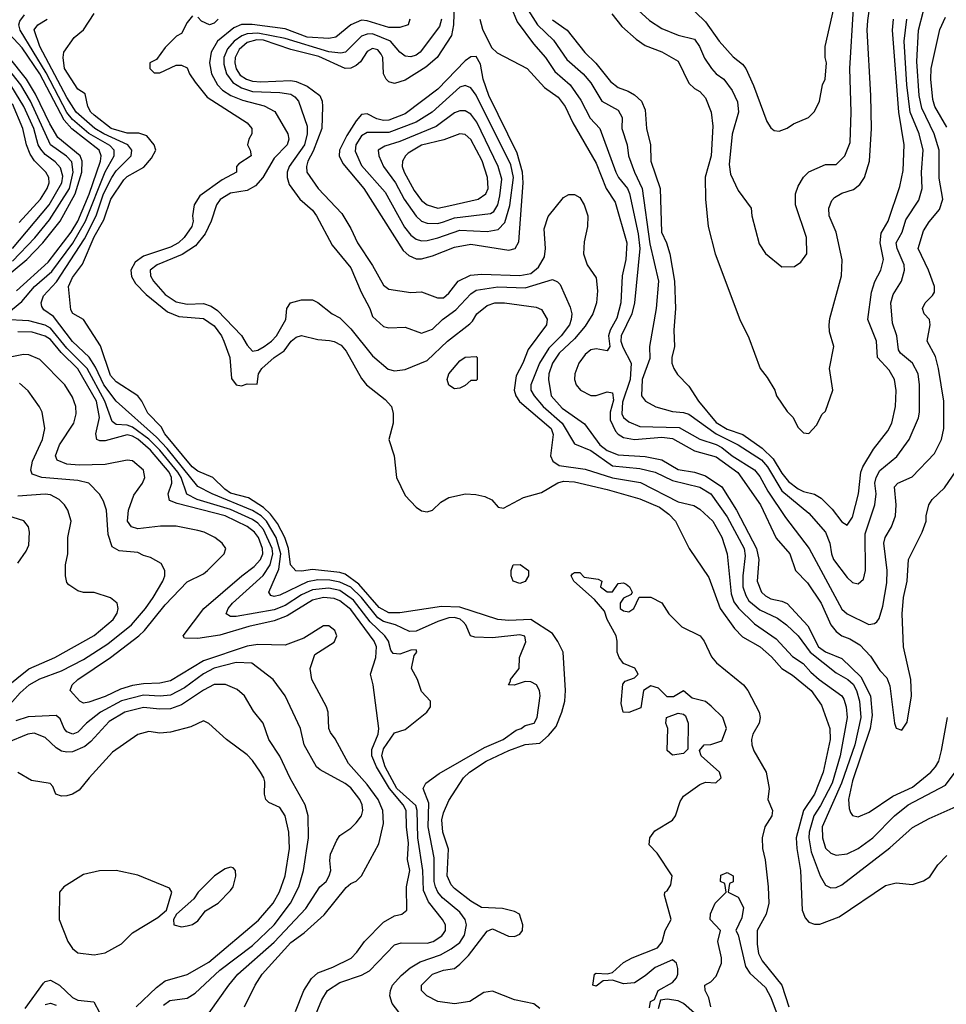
# Model space of a CAD drawing. Header units: inches. Extents: x 1793402 to 1900366, y 320852 to 470679.
# Tile 283 of 604: x 1843897 to 1847293, y 421639 to 425248. Entities that reach past the tile are written whole.
import ezdxf

# ---------------------------------------------------------------- set-up
doc = ezdxf.new("R2010")
doc.units = ezdxf.units.IN
doc.header["$MEASUREMENT"] = 0
doc.layers.add('B8442', color=7, linetype='Continuous')

msp = doc.modelspace()

# ---------------------------------------------------------------- linework, layer by layer
at = {"layer": 'B8442', "color": 4}
for points, elevation in [([(1845490.3, 425349.7), (1845486.9, 425230), (1845479, 425190), (1845427, 425110), (1845385.7, 425074.3), (1845310, 425026.6), (1845270, 425015.1), (1845250, 425020.7), (1845239.5, 425030), (1845229.7, 425050), (1845227.6, 425110), (1845222.3, 425122.3), (1845210, 425137.6), (1845190, 425142.9), (1845170, 425131.8), (1845145.5, 425094.5), (1845130, 425080.5), (1845110, 425071.2), (1845090.3, 425069.7), (1844993.4, 425113.4), (1844890, 425139.4), (1844790, 425173.9), (1844765.7, 425174.3), (1844730, 425165.3), (1844701.2, 425138.8), (1844687.1, 425110), (1844685.2, 425090), (1844690, 425068.2), (1844705.3, 425045.3), (1844728.2, 425030), (1844750, 425022.6), (1844780.2, 425020.2), (1844890, 425025.2), (1844910, 425021.8), (1844950, 425005.2), (1844996.4, 424970), (1845004.9, 424950), (1845006.7, 424930), (1845004, 424850), (1844973, 424767), (1844952.9, 424730), (1844947.4, 424710), (1844949, 424689), (1844990.4, 424630), (1845077.5, 424537.5), (1845110, 424482.8), (1845134.4, 424430), (1845190, 424347.3), (1845230, 424274.8), (1845250, 424260.7), (1845330, 424248.2), (1845370, 424250.4), (1845428.7, 424228.7), (1845450, 424228.5), (1845470, 424245.5), (1845504.5, 424290), (1845548.6, 424311.4), (1845590, 424315.6), (1845730, 424310.2), (1845770, 424317.7), (1845798.9, 424341.1), (1845820.3, 424379.7), (1845824.5, 424410), (1845818.6, 424481.4), (1845833.4, 424526.6), (1845890, 424596.3), (1845910, 424607.7), (1845930, 424607.7), (1845950, 424596.3), (1845965.5, 424570), (1845979.1, 424530), (1845978, 424490), (1845965.5, 424434.5), (1845963, 424390), (1845976.3, 424350), (1846010, 424302), (1846014.3, 424254.3), (1846011.4, 424210), (1845998, 424170), (1845970, 424125.1), (1845930, 424079.1), (1845874.4, 424025.6), (1845850.2, 423990), (1845836.5, 423950), (1845835.2, 423930), (1845844.6, 423870), (1845884.7, 423824.7), (1845966.6, 423766.6), (1846023.2, 423690), (1846050, 423669.2), (1846090, 423653.4), (1846190, 423646.7), (1846250, 423634.7), (1846310, 423599.6), (1846370.2, 423590.2), (1846410, 423576.1), (1846470, 423536.5), (1846524.4, 423450), (1846597.2, 423310), (1846605.5, 423270), (1846600.3, 423190), (1846616.4, 423150), (1846630, 423136.4), (1846650, 423125.7), (1846690, 423117.4), (1846710, 423108.5), (1846786.1, 423026.1), (1846824.4, 422950), (1846850, 422931.2), (1846910, 422907), (1846979.8, 422839.8), (1847015.9, 422770), (1847021.3, 422698.7), (1847013.7, 422650), (1846950, 422459), (1846934.9, 422390), (1846936.8, 422356.8), (1846942, 422342), (1846950, 422331.3), (1846970, 422326.8), (1847010, 422344), (1847097.7, 422402.3), (1847170, 422435.8), (1847237, 422490), (1847254, 422510), (1847265.6, 422530), (1847276.3, 422570), (1847297.6, 422690)], 296), ([(1845744, 425310), (1845794.9, 425230), (1845853.2, 425173.2), (1845902, 425102), (1845961.6, 425050), (1845990, 425017.1), (1846030.3, 424950.3), (1846090, 424916.3), (1846104.9, 424890), (1846104.4, 424850), (1846123, 424790), (1846128.4, 424750), (1846150.4, 424690), (1846179, 424630), (1846206.9, 424426.9), (1846238, 424290), (1846230.3, 424189.7), (1846205.5, 424050), (1846206.6, 424006.6), (1846178.5, 423930), (1846176.3, 423870), (1846190.8, 423850), (1846228.8, 423828.8), (1846290, 423812.2), (1846330, 423808.8), (1846350, 423802), (1846450.3, 423730), (1846530, 423690.2), (1846615.3, 423635.3), (1846638.4, 423610), (1846690, 423521.1), (1846790, 423439.1), (1846850.2, 423370.2), (1846866.7, 423330), (1846872, 423290), (1846879.5, 423270), (1846930, 423204), (1846950, 423186), (1846970, 423181), (1846990, 423198), (1846997.6, 423230), (1846996, 423364), (1847031.5, 423470), (1847035.8, 423510), (1847031, 423550), (1847036, 423570), (1847050, 423595.8), (1847112.5, 423647.5), (1847157, 423710), (1847191.5, 423788.5), (1847194.5, 423810), (1847195.6, 423910), (1847189.6, 423950), (1847169.7, 423989.7), (1847125.9, 424025.9), (1847118.3, 424038.3), (1847112, 424090), (1847096.6, 424136.6), (1847089.6, 424210), (1847099.1, 424240.9), (1847129.4, 424290), (1847139.5, 424330), (1847138.4, 424350), (1847112.8, 424410), (1847109.7, 424430), (1847131.5, 424470), (1847144.9, 424515.1), (1847192.5, 424587.5), (1847204.7, 424630), (1847203, 424690), (1847208.2, 424770), (1847193.7, 424830), (1847160.9, 424910), (1847148.8, 425010), (1847138.8, 425170), (1847148.6, 425250)], 312), ([(1846338, 425310), (1846410, 425241), (1846460.7, 425170), (1846511.9, 425111.9), (1846545.8, 425085.8), (1846558, 425070), (1846586.9, 425006.9), (1846635.3, 424875.3), (1846650, 424852), (1846662, 424842), (1846680.4, 424839.6), (1846710, 424851.3), (1846733.6, 424866.4), (1846788, 424890), (1846810, 424912), (1846829, 424950), (1846839, 425010), (1846849, 425030), (1846854, 425090), (1846849, 425110), (1846849.3, 425150.7), (1846880.9, 425290)], 332), ([(1845697.3, 425297.3), (1845720.8, 425240.8), (1845779.6, 425159.6), (1845823.8, 425110), (1845858.7, 425058.7), (1845914, 425010), (1845953.4, 424953.4), (1845987.8, 424887.8), (1846023, 424850), (1846082, 424690), (1846092.2, 424670), (1846124.4, 424630), (1846131.4, 424611.4), (1846163.8, 424463.8), (1846170.2, 424409.8), (1846150.4, 424210), (1846140.3, 424170), (1846101.3, 424090), (1846100.2, 424070), (1846107.9, 424047.9), (1846138.4, 423990), (1846134.7, 423930), (1846106.9, 423846.9), (1846103.8, 423803.8), (1846110.4, 423790.4), (1846130, 423774), (1846170, 423757.1), (1846314, 423754), (1846390, 423710.3), (1846450, 423691.2), (1846470, 423680.2), (1846508.7, 423650), (1846590, 423598.4), (1846610, 423573.4), (1846639.7, 423519.7), (1846703.7, 423423.7), (1846790.5, 423310), (1846910, 423087.3), (1846930, 423070.5), (1847009, 423031), (1847030, 423034.8), (1847038.4, 423041.6), (1847047, 423053), (1847061, 423099), (1847075.2, 423184.8), (1847076.3, 423230), (1847064.5, 423330), (1847069.4, 423350), (1847092.7, 423390), (1847107, 423430), (1847109.6, 423470), (1847103.6, 423536.4), (1847115.3, 423550), (1847167.6, 423572.4), (1847250, 423658.8), (1847276.2, 423710), (1847284.5, 423750), (1847284.7, 423850), (1847264.7, 423970), (1847254.2, 424014.2), (1847222.7, 424070), (1847234.5, 424130), (1847232, 424150), (1847212.7, 424170), (1847206, 424190), (1847216, 424210), (1847242.7, 424237.3), (1847249.5, 424250), (1847249.6, 424270), (1847228.2, 424330), (1847189.6, 424410), (1847210, 424474.8), (1847230, 424507.3), (1847267.9, 424552.1), (1847280.7, 424590), (1847267.1, 424667.1), (1847266.6, 424770), (1847248.3, 424830), (1847204, 424924), (1847194, 424970), (1847185.2, 425094.8), (1847191.3, 425210), (1847210, 425281)], 308), ([(1846067.7, 425270), (1846103.6, 425223.6), (1846156.7, 425176.7), (1846190, 425153.4), (1846250.3, 425130.3), (1846310, 425096.3), (1846350, 425016), (1846370, 424996), (1846390, 424984.7), (1846410, 424962), (1846430.8, 424910), (1846438, 424858), (1846431.8, 424750), (1846409, 424671), (1846410.4, 424590), (1846420.4, 424490), (1846445.5, 424390), (1846536, 424150), (1846570, 424082), (1846611, 423970), (1846636.8, 423936.8), (1846664.7, 423890), (1846671.3, 423870), (1846710, 423812), (1846730.9, 423790.9), (1846750, 423754), (1846770, 423734), (1846790, 423732), (1846818, 423762), (1846838, 423802), (1846850, 423814), (1846877.2, 423890), (1846865.2, 423970), (1846880.9, 424050), (1846864.7, 424104.7), (1846864.2, 424130), (1846866.7, 424153.3), (1846909.4, 424310), (1846911.9, 424368.1), (1846889.5, 424470), (1846863.7, 424530), (1846862.5, 424557.5), (1846874.2, 424585.8), (1846883.9, 424596.1), (1846910, 424613), (1846953.4, 424626.6), (1846976.1, 424643.9), (1846993.6, 424670), (1847011.5, 424730), (1847018.9, 424850), (1847016.9, 424970), (1847003.1, 425210), (1847005.6, 425245.6), (1847014.6, 425305.4)], 324), ([(1846163.9, 425283.9), (1846204.9, 425244.9), (1846250, 425216.4), (1846310, 425192.2), (1846370, 425177.1), (1846388.2, 425150), (1846407, 425107), (1846433, 425070), (1846450, 425050.6), (1846477.3, 425030), (1846508.6, 424988.6), (1846527.3, 424947.3), (1846531.7, 424910), (1846508.5, 424828.5), (1846497.3, 424717.3), (1846502.5, 424682.5), (1846530, 424622), (1846578, 424558), (1846581, 424530), (1846607.1, 424427.1), (1846630, 424392), (1846690, 424342), (1846736.4, 424343.6), (1846760.4, 424359.6), (1846782, 424390), (1846781.2, 424450), (1846740.9, 424570), (1846740.9, 424610), (1846750, 424638), (1846770, 424671.3), (1846790, 424691), (1846850, 424718), (1846890, 424718), (1846921.2, 424750), (1846941.2, 424798.8), (1846945.1, 424910), (1846939.7, 425070), (1846952.8, 425290)], 328), ([(1843849.3, 424170), (1843904.1, 424215.9), (1843951.1, 424270), (1844014, 424326), (1844090.9, 424429.1), (1844138.1, 424510), (1844209.4, 424690.6), (1844243.5, 424750), (1844243.5, 424770), (1844226.8, 424786.8), (1844150, 424831.6), (1844090, 424883.1), (1844070, 424908.7), (1843994.2, 425054.2), (1843898.9, 425210), (1843894, 425230), (1843897, 425243), (1843914, 425266)], 292), ([(1845286, 421610), (1845262.4, 421642.4), (1845254, 421670), (1845256.2, 421690), (1845263.7, 421710), (1845294.6, 421745.4), (1845327.5, 421772.5), (1845364.8, 421795.2), (1845439.3, 421820.7), (1845478, 421842), (1845510, 421866.4), (1845527.3, 421892.7), (1845534.7, 421930), (1845529.6, 421950), (1845510, 421977.6), (1845446.3, 422030), (1845429.8, 422049.8), (1845420.4, 422070), (1845416.4, 422090), (1845416.4, 422176.4), (1845393.5, 422290), (1845396.4, 422376.4), (1845376, 422430), (1845385.2, 422450), (1845434.2, 422485.8), (1845600, 422580), (1845669.3, 422610), (1845716.2, 422643.8), (1845735.3, 422650), (1845750, 422661), (1845782, 422670), (1845793.2, 422690), (1845805.1, 422770), (1845802, 422790), (1845791.6, 422810), (1845770, 422821.6), (1845750, 422822.9), (1845709.3, 422809.3), (1845688, 422810), (1845696.4, 422823.6), (1845695.3, 422830), (1845728, 422870), (1845728.7, 422910), (1845751.8, 422968.2), (1845748.9, 422988.9), (1845730, 422993.6), (1845630, 422982.9), (1845564.8, 422984.8), (1845549.5, 422989.5), (1845531.8, 423030), (1845521.7, 423041.7), (1845510.7, 423050.7), (1845490, 423056.8), (1845470, 423055.3), (1845430, 423042.7), (1845350, 423006.9), (1845325.3, 423005.3), (1845274, 423030), (1845230, 423042), (1845210, 423055.3), (1845150, 423130.8), (1845110, 423168.9), (1845070, 423186.9), (1845033.4, 423193.4), (1844990, 423194.8), (1844951.6, 423188.4), (1844850, 423138.9), (1844830, 423134.5), (1844817.2, 423137.2), (1844809.5, 423150), (1844846.1, 423233.9), (1844854, 423290), (1844837.3, 423350), (1844801.1, 423410), (1844781.5, 423430), (1844750, 423449), (1844602.7, 423510), (1844550, 423536.9), (1844436.7, 423676.7), (1844398, 423718), (1844250, 423849.6), (1844204.6, 423910), (1844174.4, 423974.4), (1844151.5, 424011.5), (1844090, 424068.4), (1844020.3, 424160.3), (1843984.9, 424184.9), (1843977.2, 424197.2), (1843975.1, 424210), (1843984, 424236), (1844032, 424288), (1844134.5, 424445.5), (1844176.8, 424530), (1844203.9, 424610), (1844234, 424670), (1844250, 424694.6), (1844304.7, 424750), (1844308.2, 424770), (1844293.6, 424790), (1844205.1, 424830), (1844172.3, 424850), (1844103.8, 424910), (1844070, 424963.5), (1843970, 425149.6), (1843950, 425210.8), (1843963.7, 425230), (1843997.2, 425250)], 288), ([(1845803.5, 421623.5), (1845780.9, 421640.9), (1845710, 421655.1), (1845630, 421687.6), (1845598, 421682), (1845546.8, 421650), (1845490, 421641.5), (1845429, 421650), (1845388.7, 421670), (1845369, 421690), (1845369.2, 421710), (1845409.3, 421750), (1845450, 421764.9), (1845490, 421770.4), (1845510, 421786), (1845542, 421818), (1845610, 421906.8), (1845630, 421916), (1845688.5, 421888.5), (1845710, 421888), (1845730, 421896), (1845739.3, 421910), (1845740.9, 421930), (1845728.7, 421970), (1845710, 421979.3), (1845666, 421990), (1845590, 421994.5), (1845550, 422017.6), (1845490, 422063.6), (1845477.8, 422077.8), (1845464, 422110), (1845468.5, 422208.5), (1845448.3, 422270), (1845444.6, 422315.4), (1845450, 422341), (1845470, 422386.8), (1845523.7, 422470), (1845546, 422490), (1845606.6, 422530), (1845690, 422570.2), (1845750, 422592), (1845803.1, 422596.9), (1845835.6, 422624.4), (1845862.6, 422657.4), (1845884.5, 422710), (1845894.5, 422750), (1845897, 422790), (1845889, 422930), (1845869.3, 422969.3), (1845850, 422998), (1845770, 423049.7), (1845690, 423045.7), (1845649.7, 423049.7), (1845510, 423095.3), (1845442.9, 423097.1), (1845290, 423074), (1845250, 423074.6), (1845214.3, 423094.3), (1845139.9, 423179.9), (1845090, 423215.5), (1845070, 423222.5), (1844970, 423233.3), (1844930, 423227.1), (1844908.3, 423228.3), (1844889.8, 423249.8), (1844882, 423310), (1844869, 423350), (1844841.9, 423401.9), (1844816.5, 423436.5), (1844790, 423460.8), (1844735.4, 423495.4), (1844670, 423512.9), (1844648.1, 423528.1), (1844604.7, 423570), (1844550, 423593.1), (1844528.7, 423610), (1844428.7, 423730), (1844415.8, 423755.8), (1844366.3, 423806.3), (1844344.7, 423850), (1844330, 423869.6), (1844250, 423921.6), (1844230, 423944.5), (1844193, 424053), (1844130, 424149.6), (1844091.6, 424171.6), (1844084.4, 424184.4), (1844075.1, 424270), (1844090, 424303), (1844127.1, 424352.9), (1844170, 424452.4), (1844205.4, 424514.6), (1844231.2, 424590), (1844278.2, 424661.8), (1844290, 424673.1), (1844352.2, 424707.8), (1844379.4, 424740.6), (1844395.1, 424770), (1844389.3, 424790), (1844362.9, 424822.9), (1844333.1, 424833.1), (1844290, 424832.4), (1844232.3, 424850), (1844170, 424898.7), (1844157.6, 424910), (1844146.3, 424930), (1844136.2, 424976.2), (1844110, 424993.2), (1844060.7, 425070), (1844056, 425110), (1844059, 425130), (1844096.4, 425183.6), (1844130, 425211.3), (1844170, 425271)], 284), ([(1844530, 425262), (1844510, 425238), (1844490, 425198), (1844471.6, 425188.4), (1844430, 425146), (1844398, 425102), (1844374, 425090), (1844374, 425070), (1844390, 425054), (1844410, 425054), (1844470, 425082), (1844490, 425082), (1844510, 425072), (1844518.8, 425050), (1844539.5, 425019.5), (1844583.9, 424963.9), (1844730.7, 424870), (1844747.3, 424850), (1844747.3, 424830), (1844736, 424810), (1844731.3, 424790), (1844742, 424770), (1844744.7, 424750), (1844699.6, 424720.4), (1844692, 424710), (1844691.3, 424690), (1844638.7, 424661.3), (1844557.3, 424602.7), (1844536.3, 424570), (1844530.6, 424530), (1844532.7, 424510), (1844527.3, 424490), (1844499.3, 424450), (1844479.3, 424430), (1844450, 424415.1), (1844350, 424381.1), (1844319.9, 424360.1), (1844304.4, 424330), (1844307, 424307), (1844320.9, 424280.9), (1844360.7, 424240.7), (1844438, 424178), (1844480.5, 424160.5), (1844570, 424153.4), (1844610, 424126.4), (1844636.5, 424090), (1844644.9, 424070), (1844666.4, 424010), (1844672.7, 423932.7), (1844690.6, 423910.6), (1844710, 423906.8), (1844730, 423914), (1844767.3, 423912.7), (1844772.3, 423950), (1844783.7, 423970), (1844830, 424010.4), (1844865.7, 424034.3), (1844891.6, 424070), (1844910, 424085.3), (1844930, 424090.3), (1844990, 424076), (1845032.7, 424072.7), (1845050, 424068.8), (1845075.1, 424055.1), (1845093.3, 424033.3), (1845150, 423932.7), (1845168.5, 423910), (1845236.5, 423856.5), (1845259.3, 423830), (1845265.5, 423805.5), (1845265.7, 423770), (1845250.4, 423710), (1845268.8, 423650), (1845278.3, 423570), (1845310, 423503.8), (1845350, 423461.6), (1845370, 423448.4), (1845390, 423444.9), (1845410, 423450.5), (1845440.7, 423479.3), (1845470, 423497.1), (1845530.5, 423510.5), (1845568.5, 423508.5), (1845601.1, 423501.1), (1845627.9, 423487.9), (1845650, 423461), (1845670, 423457.3), (1845743.6, 423496.4), (1845810, 423515.5), (1845869.8, 423550.2), (1845890, 423556.9), (1845930, 423554), (1846050, 423526.9), (1846170, 423491.8), (1846241.7, 423461.7), (1846276.3, 423436.3), (1846300.3, 423410), (1846350.7, 423310), (1846423.4, 423203.4), (1846464.9, 423090), (1846516.3, 423016.3), (1846546.6, 422986.6), (1846610.6, 422950), (1846652.4, 422912.4), (1846690.2, 422870.2), (1846730, 422846.3), (1846798.3, 422790), (1846835.5, 422735.5), (1846866.7, 422650), (1846867.7, 422610), (1846842.3, 422490), (1846810.3, 422410), (1846770, 422349.5), (1846742.7, 422250), (1846744.9, 422210), (1846758.9, 422130), (1846764.4, 421984.4), (1846775.8, 421955.8), (1846790, 421940.7), (1846810, 421933), (1846830, 421933), (1846900.1, 421959.9), (1847070, 422074.8), (1847110, 422084.7), (1847170, 422078), (1847210, 422091.3), (1847232.9, 422107.1), (1847262, 422150), (1847295.5, 422184.5)], 284), ([(1845327.3, 425250), (1845321, 425230), (1845290, 425219.6), (1845250, 425219.8), (1845170, 425244.8), (1845150, 425246.9), (1845110.6, 425230), (1845055.6, 425184.4), (1845030, 425179.1), (1844950, 425184.6), (1844870, 425214.4), (1844749, 425231), (1844710, 425231.2), (1844681.7, 425218.3), (1844621.3, 425170), (1844598, 425130), (1844592, 425090), (1844600.3, 425050), (1844622, 425010), (1844640.4, 424990), (1844671.1, 424971.1), (1844713.3, 424953.3), (1844792.4, 424932.4), (1844831.8, 424911.8), (1844879.1, 424830), (1844883, 424810), (1844877.1, 424790), (1844830, 424740.9), (1844788, 424670), (1844760.8, 424639.2), (1844730, 424622.4), (1844670, 424612.4), (1844631.2, 424588.8), (1844618, 424570), (1844598.9, 424510), (1844576, 424464), (1844540.7, 424419.3), (1844492.6, 424387.4), (1844400.7, 424350), (1844374.9, 424330), (1844375.8, 424310), (1844387, 424290), (1844430, 424241.7), (1844470, 424214.3), (1844510, 424205.5), (1844570, 424207.7), (1844598, 424198), (1844622.2, 424182.2), (1844710.3, 424090.3), (1844730, 424054.8), (1844750, 424033.4), (1844770, 424037.1), (1844792.3, 424050), (1844819.5, 424070), (1844837.6, 424090), (1844872.7, 424150), (1844875.3, 424190), (1844888.9, 424211.1), (1844930, 424222), (1844970, 424222), (1844990, 424211.3), (1845042, 424170), (1845070, 424156), (1845110, 424114.8), (1845190, 424016), (1845247.5, 423967.5), (1845270, 423961), (1845310, 423966.8), (1845390, 423999.3), (1845464.5, 424070), (1845546.7, 424133.3), (1845557.1, 424142.9), (1845572.3, 424170), (1845610, 424200.4), (1845638, 424210), (1845674, 424210), (1845790, 424194.8), (1845810, 424186), (1845830.3, 424150.3), (1845827.3, 424130), (1845760.6, 424039.4), (1845741.3, 423990), (1845716.5, 423943.5), (1845708.9, 423890), (1845714.9, 423870), (1845729.3, 423849.3), (1845845.3, 423750), (1845851.6, 423728.4), (1845842.4, 423650), (1845850.7, 423630), (1845874.4, 423614.4), (1845970, 423601.3), (1846070, 423569), (1846172.3, 423552.3), (1846310, 423481.6), (1846368.1, 423468.1), (1846390, 423454), (1846437.1, 423410), (1846470, 423351), (1846490.4, 423290), (1846504.1, 423144.1), (1846514.8, 423114.8), (1846531, 423091), (1846590, 423034.4), (1846670, 422979.5), (1846730, 422914.4), (1846768.9, 422888.9), (1846796.4, 422856.4), (1846827.3, 422830), (1846910, 422770.4), (1846917.2, 422757.2), (1846926.7, 422730), (1846930.3, 422690), (1846904.7, 422550), (1846874.7, 422450), (1846832.6, 422367.4), (1846807.7, 422330), (1846790.2, 422270), (1846789.2, 422249.2), (1846797.6, 422197.6), (1846830.4, 422110.4), (1846850, 422076), (1846870, 422066), (1846890, 422067.3), (1846910, 422077.3), (1847086.9, 422213.1), (1847170, 422287.3), (1847230, 422320.7), (1847330, 422364)], 288), ([(1844624, 425250), (1844610, 425236), (1844592, 425230), (1844562.7, 425242.7), (1844550, 425258)], 284), ([(1845442.3, 425250), (1845436, 425224), (1845364.9, 425130), (1845350, 425118.4), (1845330, 425112), (1845310, 425114.5), (1845290, 425129.3), (1845256.2, 425170), (1845190, 425196.8), (1845170, 425196), (1845150, 425188.2), (1845090.5, 425130), (1845073.8, 425126.2), (1845030, 425130.9), (1844870, 425179.8), (1844770, 425199.2), (1844730, 425196.2), (1844710.7, 425189.3), (1844682.3, 425170), (1844658.1, 425141.9), (1844645.5, 425110), (1844645.3, 425085.3), (1844654.7, 425050), (1844677.7, 425017.7), (1844710, 424999.2), (1844750, 424985.4), (1844850, 424981.5), (1844890, 424975.3), (1844905.7, 424965.7), (1844919.1, 424950), (1844950, 424858), (1844950.3, 424830), (1844940.2, 424790), (1844884.9, 424710), (1844877.1, 424690), (1844877.1, 424670), (1844884.4, 424644.4), (1844924, 424590), (1844970, 424550.6), (1844984.9, 424530), (1845042.3, 424422.3), (1845110, 424338.8), (1845148.2, 424250), (1845180.5, 424190), (1845190, 424161), (1845230, 424124), (1845250, 424118.8), (1845310, 424121), (1845370, 424098.8), (1845410, 424114), (1845446, 424150), (1845495.2, 424184.8), (1845550, 424243.8), (1845570, 424256.5), (1845648.8, 424268.8), (1845750, 424265.2), (1845850, 424295.5), (1845868.1, 424288.1), (1845877.5, 424277.5), (1845914.2, 424194.2), (1845920.4, 424170), (1845918.4, 424150), (1845912.2, 424130), (1845881.1, 424090), (1845836.1, 424043.9), (1845802.3, 423990), (1845770.4, 423910), (1845770.4, 423890), (1845782, 423870), (1845816, 423830), (1845884.6, 423770), (1845930, 423693.4), (1845990, 423668.9), (1846070, 423613.6), (1846170, 423603.2), (1846226, 423590), (1846290, 423559.6), (1846390, 423534.6), (1846430.2, 423510.2), (1846490, 423426.4), (1846552.6, 423310), (1846556.3, 423283.7), (1846547.7, 423210), (1846547.9, 423170), (1846558, 423138), (1846570, 423118.4), (1846610, 423085.7), (1846674.9, 423054.9), (1846707.7, 423030), (1846750, 422990.4), (1846794.3, 422930), (1846890, 422853.7), (1846932.2, 422830), (1846952.3, 422812.3), (1846964.4, 422790), (1846975.2, 422750), (1846979.6, 422690), (1846958.2, 422590), (1846908.6, 422450), (1846838.7, 422290), (1846839.5, 422250), (1846850, 422211), (1846870, 422193), (1846890, 422185.5), (1846930, 422190.4), (1846970, 422210.4), (1847023.7, 422250), (1847102.9, 422330), (1847154, 422370), (1847290, 422442), (1847325.6, 422490)], 292), ([(1845583.7, 425250), (1845593.5, 425213.5), (1845626, 425146), (1845647.1, 425127.1), (1845757.3, 425070), (1845820.5, 425000.5), (1845870, 424964.9), (1845896.4, 424930), (1845924.4, 424870), (1846010, 424722), (1846046, 424630), (1846079.7, 424579.7), (1846122.4, 424430), (1846119.1, 424370), (1846105.6, 424310), (1846100.7, 424210), (1846086, 424154), (1846061.7, 424110), (1846055.6, 424090), (1846060.4, 424050), (1846050, 424035.1), (1846010, 424042), (1845990, 424037.7), (1845970, 424021.3), (1845946.5, 423990), (1845931.6, 423950), (1845930.3, 423930), (1845936.5, 423910), (1845952.7, 423890), (1845990, 423870.3), (1846010, 423871.5), (1846050, 423884.2), (1846070, 423880.7), (1846073.4, 423853.4), (1846061.4, 423810), (1846061.1, 423781.1), (1846080.6, 423740.6), (1846090, 423729.1), (1846110, 423717.2), (1846150, 423710.2), (1846250, 423718), (1846290, 423713.6), (1846370, 423668), (1846450, 423645.5), (1846528.9, 423588.9), (1846611.8, 423470), (1846670, 423348), (1846719.3, 423290), (1846740.5, 423230), (1846784.8, 423184.8), (1846834, 423110), (1846870.3, 423030), (1846890, 423005.7), (1846910, 422990.3), (1846939.3, 422979.3), (1846976.9, 422956.9), (1847015.6, 422915.6), (1847050, 422862.8), (1847075.5, 422835.5), (1847086.9, 422806.9), (1847103, 422670), (1847110, 422651.3), (1847130, 422644.7), (1847150, 422674), (1847165.2, 422770), (1847162.7, 422830), (1847136.2, 422950), (1847131.5, 423070), (1847136.9, 423130), (1847149.5, 423190), (1847155.1, 423270), (1847205.2, 423370), (1847219, 423410), (1847219, 423430), (1847229.2, 423470), (1847241.2, 423490), (1847287, 423533), (1847330, 423594.8)], 304), ([(1845850, 425248.5), (1845903.8, 425210), (1845967.8, 425127.8), (1846009.1, 425089.1), (1846062.2, 425022.2), (1846090, 424999.3), (1846126.9, 424986.9), (1846150, 424973.4), (1846175.5, 424950), (1846190, 424918), (1846194.4, 424850), (1846208.4, 424790), (1846210.4, 424730), (1846244.4, 424630), (1846248.9, 424470), (1846268.2, 424430), (1846280.4, 424390), (1846296.5, 424290), (1846300.3, 424190), (1846294.9, 424110), (1846297.3, 424050), (1846287.7, 424010), (1846287.7, 423990), (1846294.8, 423970), (1846308.1, 423948.1), (1846350, 423904.7), (1846384.9, 423850), (1846450, 423771.5), (1846490, 423747.2), (1846547.8, 423727.8), (1846617.8, 423677.8), (1846659, 423639), (1846690, 423585.7), (1846715.2, 423555.2), (1846750, 423529.1), (1846770, 423519), (1846810, 423508.7), (1846834.5, 423494.5), (1846874.4, 423454.4), (1846910, 423407.3), (1846930, 423396), (1846950, 423424.7), (1846971.2, 423510), (1846980.5, 423590), (1846987.3, 423610), (1847026.1, 423673.9), (1847078.6, 423741.4), (1847093.6, 423770), (1847107.6, 423830), (1847109.6, 423889.6), (1847102.9, 423930), (1847084.2, 423964.2), (1847041.6, 424010), (1847037.4, 424070), (1847005.1, 424150), (1847019.7, 424250), (1847031.1, 424288.9), (1847053.3, 424330), (1847063, 424370), (1847051.2, 424430), (1847054.5, 424465.5), (1847080.5, 424510), (1847123.5, 424636.5), (1847135.3, 424695.3), (1847138.7, 424790), (1847119.8, 424910), (1847095.6, 425210), (1847099.2, 425250)], 316), ([(1847295.1, 424855.1), (1847251.6, 424930), (1847244.4, 424955.6), (1847236.9, 425030), (1847237.6, 425070), (1847270, 425212), (1847290, 425258)], 304), ([(1843885.1, 424254.9), (1844000.9, 424359.1), (1844085.5, 424470), (1844110, 424510.3), (1844151.3, 424608.7), (1844192.7, 424730), (1844195.1, 424750), (1844187.4, 424770), (1844088, 424848), (1844059.7, 424879.7), (1843970.3, 425050.3), (1843905.5, 425145.5), (1843827.3, 425230)], 296), ([(1843830, 424292.2), (1843923.1, 424370), (1843980.9, 424430), (1844044.8, 424510), (1844099.5, 424610), (1844124.1, 424690), (1844125.5, 424730), (1844118.2, 424750), (1844036.1, 424816.1), (1844006.8, 424866.8), (1843955, 424975), (1843921.5, 425030), (1843854.4, 425114.4)], 304), ([(1843870, 424363.2), (1843951.7, 424448.3), (1844005.6, 424514.4), (1844079.1, 424630), (1844093.2, 424690), (1844087.2, 424727.2), (1844068.3, 424748.3), (1844009.8, 424790), (1843936.5, 424950), (1843900.7, 425010), (1843837.2, 425090)], 308), ([(1843869.9, 424410.1), (1844004.2, 424570), (1844050.8, 424650), (1844054.7, 424674.7), (1844046, 424706), (1844027.2, 424727.2), (1843990, 424754), (1843973.6, 424773.6), (1843964.2, 424790), (1843947.9, 424850), (1843911.6, 424930), (1843850.8, 425030)], 312), ([(1843894.4, 424505.6), (1843972.4, 424590), (1843997.6, 424630), (1844004.4, 424650), (1844003.5, 424670), (1843993, 424690), (1843951.4, 424731.4), (1843935.6, 424755.6), (1843921.4, 424790), (1843908.7, 424850), (1843870, 424939.6)], 316), ([(1844975.3, 421584.7), (1845004.2, 421655.8), (1845025.2, 421690), (1845070, 421719.3), (1845150, 421746.4), (1845178.5, 421761.5), (1845270, 421857.3), (1845295.1, 421864.9), (1845390, 421863.1), (1845412.7, 421870), (1845443.7, 421890), (1845450, 421898.8), (1845457, 421910), (1845457, 421930), (1845447, 421950), (1845394.6, 422014.6), (1845376.3, 422056.3), (1845374.2, 422130), (1845355.5, 422250), (1845353.6, 422350), (1845348.2, 422368.2), (1845279, 422430), (1845235.8, 422510), (1845224.5, 422550), (1845230, 422576.3), (1845270, 422634), (1845310, 422646.8), (1845388.7, 422710), (1845402, 422730), (1845402, 422750), (1845370, 422786), (1845355.3, 422830), (1845333.2, 422870), (1845342.5, 422917.5), (1845352.3, 422930), (1845350, 422938), (1845330, 422937), (1845290, 422922.9), (1845265.7, 422925.7), (1845257.7, 422937.7), (1845248.4, 422970), (1845234.7, 422990), (1845181.4, 423041.4), (1845120.6, 423120.6), (1845070, 423156.2), (1845030, 423164.2), (1844970, 423158), (1844930, 423140.3), (1844870, 423101.4), (1844830, 423085.6), (1844690, 423060.7), (1844670, 423060.9), (1844654, 423070), (1844660.9, 423090), (1844677, 423110), (1844789, 423211), (1844815.3, 423250), (1844825, 423290), (1844821.8, 423310), (1844790, 423379.8), (1844770, 423402.8), (1844750, 423415.9), (1844670, 423452.7), (1844547, 423490), (1844509.8, 423509.8), (1844488.2, 423570), (1844476, 423590), (1844409.8, 423670), (1844370.3, 423710.3), (1844310, 423755), (1844290, 423761.6), (1844250, 423765.1), (1844235.2, 423775.2), (1844209.1, 423850), (1844143.4, 423970), (1844070, 424044.8), (1844010, 424117.2), (1843990, 424128.8), (1843930, 424144.2), (1843838, 424150)], 292), ([(1844907.3, 421612.7), (1844938.3, 421690), (1844966.2, 421733.8), (1844990, 421754.9), (1845044.9, 421775.1), (1845111.2, 421808.8), (1845132.3, 421830), (1845160.9, 421870), (1845230, 421940.5), (1845270, 421963.8), (1845298, 421970), (1845315.5, 421984.5), (1845314.7, 422070), (1845326.9, 422130), (1845318.3, 422170), (1845321.8, 422230), (1845314.4, 422290), (1845312.9, 422350), (1845302.4, 422370), (1845251.7, 422430), (1845205, 422510), (1845187.9, 422550), (1845187.2, 422572.8), (1845210.9, 422630), (1845213.3, 422650), (1845192, 422810), (1845182, 422850), (1845201.7, 422910), (1845204.4, 422950), (1845196.4, 422970), (1845110, 423086), (1845070, 423117.8), (1845050, 423126.6), (1845010, 423130.7), (1844970, 423120.3), (1844876.8, 423063.2), (1844830, 423045.3), (1844736, 423024), (1844630, 422992.1), (1844550, 422980.5), (1844501.2, 422981.2), (1844495.3, 422990), (1844571.6, 423090), (1844711.3, 423210), (1844756.5, 423243.5), (1844779.1, 423270), (1844787.4, 423290), (1844786.8, 423310), (1844772.5, 423350), (1844756.8, 423370), (1844730.5, 423390.5), (1844649.5, 423430), (1844474.5, 423474.5), (1844445.6, 423485.6), (1844440.5, 423510), (1844454.2, 423550), (1844453.5, 423570), (1844444.4, 423590), (1844375.9, 423670), (1844330, 423711.4), (1844310, 423722.3), (1844290, 423726.3), (1844210, 423705.1), (1844190, 423705.1), (1844179.3, 423710), (1844176.3, 423730), (1844188.9, 423790), (1844178.3, 423850), (1844110, 423968.7), (1844048.3, 424028.3), (1844010, 424075.8), (1843990, 424088.8), (1843942.8, 424102.8), (1843890, 424104.1)], 296), ([(1844720.9, 421630), (1844759.5, 421710), (1844785.1, 421750), (1844890, 421866.4), (1844939, 421901), (1845013.2, 421966.8), (1845092.9, 422067.1), (1845110, 422082), (1845130, 422090.8), (1845149.2, 422110), (1845212.7, 422227.3), (1845230, 422302), (1845228.3, 422350), (1845210.9, 422390), (1845170, 422445.1), (1845102, 422522), (1845052.9, 422612.9), (1845035.9, 422635.9), (1845029.6, 422650), (1845027.6, 422710), (1845021.6, 422730), (1844967.3, 422830), (1844962, 422870), (1844978.6, 422921.4), (1845050, 422967.3), (1845059.3, 422990), (1845052.3, 423010), (1845030, 423026.6), (1845010, 423026.6), (1844938.8, 422981.2), (1844870, 422955.6), (1844770, 422958.3), (1844730, 422951.8), (1844570, 422897.8), (1844450, 422824.4), (1844410, 422816), (1844350, 422814.2), (1844310, 422807.6), (1844265.9, 422794.1), (1844210, 422767.6), (1844150, 422746.3), (1844130, 422742.9), (1844117.2, 422750), (1844081.2, 422790), (1844089.3, 422810), (1844109.5, 422830), (1844230, 422910.3), (1844333, 422990), (1844354.3, 423010), (1844430, 423103.1), (1844510, 423188), (1844570, 423217.6), (1844585.1, 423230), (1844646.6, 423290), (1844652.3, 423310), (1844639.3, 423330), (1844612.3, 423350), (1844573.2, 423370), (1844550, 423375.8), (1844470, 423392.4), (1844412.2, 423392.2), (1844330, 423382), (1844306, 423390), (1844291.8, 423410), (1844295.1, 423450), (1844314.5, 423505.5), (1844347.3, 423550), (1844355.1, 423570), (1844350, 423597), (1844310, 423631.3), (1844290, 423633.3), (1844210, 423618.3), (1844115.2, 423615.2), (1844070, 423619.7), (1844034, 423634), (1844027.3, 423650), (1844042.6, 423690), (1844095.4, 423770), (1844103.6, 423803.6), (1844102.4, 423830), (1844090, 423865.2), (1844061.6, 423910), (1843970, 424002.9), (1843930, 424020.5), (1843910, 424021.3), (1843816.7, 424003.3)], 304), ([(1843842.6, 422717.4), (1843898.7, 422781.3), (1843931.8, 422810), (1843970, 422831.7), (1844050, 422861.7), (1844130, 422903.6), (1844220, 422960), (1844306, 423030), (1844358, 423090), (1844386, 423130), (1844420.9, 423190), (1844429.2, 423210), (1844429, 423230), (1844414.8, 423254.8), (1844376.5, 423276.5), (1844350, 423284), (1844330, 423296), (1844260.9, 423300.9), (1844236, 423316), (1844221.2, 423361.2), (1844215.1, 423450), (1844204.1, 423484.1), (1844189.5, 423509.5), (1844150, 423549.2), (1844110, 423559.6), (1843978, 423570), (1843942.7, 423582.7), (1843937.5, 423597.5), (1843943, 423630), (1843980.7, 423710), (1843989.2, 423750), (1843979, 423810), (1843969.4, 423829.4), (1843927.5, 423887.5), (1843895.6, 423915.6)], 308), ([(1843842, 422798), (1843930, 422868.8), (1844026, 422910), (1844170, 422990.6), (1844239.3, 423050), (1844253.6, 423073.6), (1844257.2, 423090), (1844254, 423110), (1844229.1, 423129.1), (1844170, 423148.7), (1844131.1, 423148.9), (1844110, 423155.3), (1844076.4, 423176.4), (1844070, 423186), (1844064, 423210), (1844064, 423250), (1844073.2, 423290), (1844073.2, 423350), (1844085.2, 423410), (1844073.2, 423450), (1844061.2, 423470), (1844041.2, 423490), (1844010, 423507), (1843989.5, 423509.5), (1843890, 423502.4)], 312), ([(1843890, 423256), (1843920.1, 423299.9), (1843930, 423322), (1843932.7, 423370), (1843929, 423390), (1843911.7, 423411.7), (1843830, 423437.6)], 316), ([(1846205.8, 421625.8), (1846209.3, 421650), (1846223.1, 421656.9), (1846237.2, 421690), (1846290, 421719.1), (1846303.9, 421736.1), (1846309.5, 421750), (1846309.5, 421770), (1846303.7, 421790), (1846290, 421802), (1846226, 421774), (1846190, 421743.6), (1846150, 421718.4), (1846110, 421714), (1846070, 421727.3), (1846053.2, 421726.8), (1846035.3, 421724.7), (1846010, 421706), (1845998, 421710), (1846004, 421750), (1846010, 421753.4), (1846050, 421750.5), (1846070, 421756.3), (1846110, 421792.9), (1846141.2, 421810), (1846234.2, 421845.8), (1846251.6, 421868.4), (1846262.7, 421910), (1846285.1, 421950), (1846260.9, 422039.1), (1846262, 422050), (1846270, 422054.8), (1846283, 422077), (1846288, 422110), (1846233.8, 422193.8), (1846204.2, 422224.2), (1846206.6, 422250), (1846225, 422275), (1846290, 422314), (1846300.7, 422330), (1846317.2, 422382.8), (1846330, 422402.8), (1846390, 422444.9), (1846410, 422454), (1846448.7, 422451.3), (1846468, 422470), (1846462, 422490), (1846395.3, 422550), (1846388, 422570), (1846406, 422590), (1846430, 422591), (1846470, 422604.7), (1846488, 422650), (1846474, 422690), (1846431.9, 422731.9), (1846410, 422749.2), (1846362, 422762), (1846330, 422788), (1846293.2, 422766.8), (1846270, 422766), (1846238.3, 422798.3), (1846210, 422806.6), (1846182.8, 422790), (1846174, 422726), (1846130, 422709.3), (1846108.7, 422710), (1846102, 422742), (1846107.6, 422812.4), (1846116.5, 422823.5), (1846150, 422836), (1846164, 422850), (1846151.9, 422871.9), (1846110, 422888), (1846094, 422910), (1846086.6, 422930), (1846087.3, 422970), (1846082.9, 422990), (1846049.7, 423049.7), (1846040.1, 423080.1), (1846003.3, 423123.3), (1845928, 423190), (1845918, 423210), (1845923.1, 423216.9), (1845930, 423222), (1845950, 423222), (1845965.4, 423205.4), (1846017.3, 423197.3), (1846030.9, 423190.9), (1846026, 423170), (1846050, 423151), (1846070, 423151.3), (1846090, 423182), (1846110, 423184.7), (1846119.8, 423179.8), (1846132, 423170), (1846142, 423150), (1846138, 423142), (1846110, 423128), (1846098, 423110), (1846098, 423090), (1846110, 423081), (1846130, 423078), (1846148, 423090), (1846168, 423132), (1846210, 423131.3), (1846250, 423111.3), (1846276, 423070), (1846323.4, 423023.4), (1846390.8, 422990), (1846406, 422970), (1846433, 422913), (1846450.4, 422890.4), (1846550.4, 422810), (1846565.5, 422790), (1846606.8, 422710), (1846610.7, 422690), (1846607.3, 422670), (1846584, 422630), (1846579.1, 422610), (1846580.7, 422590), (1846588.1, 422568.1), (1846633.4, 422490), (1846644, 422430), (1846638.8, 422390), (1846656, 422350), (1846654, 422330), (1846627.7, 422290), (1846618, 422250), (1846619.3, 422210), (1846628.8, 422168.8), (1846640.9, 422070), (1846643.1, 422010), (1846632.7, 421970), (1846600.2, 421910), (1846599.4, 421859.4), (1846605.3, 421825.3), (1846618.2, 421798.2), (1846690.3, 421710), (1846716.1, 421630)], 276), ([(1844591.5, 421608.5), (1844662.9, 421710), (1844696.2, 421750), (1844830, 421867.4), (1844945.6, 421990), (1844997, 422070), (1845019.6, 422090), (1845031.5, 422110), (1845037.6, 422130), (1845033.2, 422166.8), (1845036, 422190), (1845058.6, 422241.4), (1845070, 422258), (1845110, 422284.7), (1845130, 422304.7), (1845149.2, 422330), (1845154.5, 422350), (1845152.3, 422370), (1845143.7, 422390), (1845110, 422432.3), (1845090, 422449.2), (1844998.6, 422498.6), (1844985.2, 422510), (1844939.3, 422590), (1844926, 422650), (1844869.5, 422769.5), (1844825.2, 422830), (1844748, 422890), (1844690, 422892.4), (1844610, 422870.9), (1844570, 422851), (1844500.7, 422799.3), (1844450, 422772.3), (1844411.4, 422768.6), (1844350, 422772.9), (1844270, 422751.9), (1844192.4, 422710), (1844141.6, 422670), (1844110, 422636.2), (1844091.3, 422630), (1844070, 422638), (1844059.5, 422650), (1844045.1, 422685.1), (1844030, 422698), (1843927.4, 422692.6), (1843882, 422678)], 308), ([(1844423.3, 421636.7), (1844447.2, 421652.8), (1844510, 421662), (1844540.1, 421679.9), (1844630, 421764.9), (1844750, 421854.6), (1844829.7, 421930), (1844889.7, 422010), (1844919.7, 422070), (1844936.9, 422130), (1844955.1, 422250), (1844954, 422330), (1844942.9, 422370), (1844887.7, 422467.7), (1844850, 422549.2), (1844809.5, 422610), (1844789.6, 422669.6), (1844754.2, 422714.2), (1844721.2, 422770), (1844693.8, 422793.8), (1844651.5, 422811.5), (1844610, 422811.5), (1844570, 422791.3), (1844490, 422737.4), (1844450, 422722.6), (1844410, 422721), (1844350, 422727.1), (1844282, 422710), (1844224.2, 422675.8), (1844157.6, 422602.4), (1844135.8, 422584.2), (1844090, 422565.1), (1844070, 422562.9), (1844050, 422567.3), (1844030, 422579.5), (1843990, 422617), (1843950, 422633.3), (1843926, 422630), (1843850, 422598.3)], 312), ([(1844323.7, 421630), (1844398.6, 421701.4), (1844430, 421725.5), (1844510, 421748.5), (1844590, 421794), (1844771.8, 421948.2), (1844826, 422010), (1844848.6, 422051.4), (1844869.7, 422110), (1844885.6, 422210), (1844883.6, 422270), (1844869.5, 422330), (1844850, 422361.2), (1844810, 422379.3), (1844799.3, 422390), (1844794, 422410), (1844795.1, 422455.1), (1844792, 422470), (1844779.3, 422490), (1844750, 422533.2), (1844730, 422554), (1844655.3, 422610), (1844590, 422668.7), (1844570, 422678), (1844523.5, 422656.5), (1844450, 422637.2), (1844410, 422633.2), (1844370, 422639), (1844330, 422628.7), (1844236.8, 422563.2), (1844150.8, 422470), (1844115.2, 422424.8), (1844090, 422409.2), (1844070, 422404), (1844050, 422402), (1844029.2, 422409.2), (1844018, 422438), (1844008.7, 422448.7), (1843940.2, 422460.2), (1843890, 422488.7)], 316), ([(1846429.6, 421630), (1846422.7, 421662.7), (1846409, 421690), (1846408, 421710), (1846430, 421722), (1846450, 421742), (1846469, 421790), (1846468.7, 421810), (1846455.3, 421870), (1846466, 421910), (1846428, 421950), (1846428.9, 421971.1), (1846446, 422010), (1846486, 422050), (1846482, 422082), (1846466, 422090), (1846467.3, 422112.7), (1846490, 422122), (1846512, 422110), (1846511.6, 422088.4), (1846498, 422082), (1846494, 422050), (1846530, 422032), (1846550, 421994), (1846543.5, 421956.5), (1846522, 421910), (1846530, 421894), (1846557.3, 421777.3), (1846573.3, 421753.3), (1846630, 421701), (1846650, 421664.7), (1846670, 421611.3)], 272), ([(1843916.5, 421623.5), (1843983.7, 421716.3), (1843990, 421723), (1844010, 421728.2), (1844043, 421710), (1844090, 421663.7), (1844110, 421654.6), (1844168.5, 421648.5), (1844189.2, 421609.2)], 316), ([(1843990, 421638.7), (1844010, 421643.1), (1844030, 421636.4)], 312), ([(1846400.3, 421580.3), (1846330, 421642), (1846310, 421652), (1846270, 421658), (1846246, 421654), (1846236.8, 421623.2)], 276)]:
    msp.add_lwpolyline(points, dxfattribs=dict(at, elevation=elevation))
for points, elevation in [([(1845570, 425113.2), (1845550, 425112), (1845530, 425097.6), (1845430, 424994.3), (1845310, 424903.1), (1845250, 424880.4), (1845230, 424879.1), (1845205.6, 424885.6), (1845170, 424903.7), (1845150, 424900.9), (1845130, 424878), (1845096.2, 424823.8), (1845068.9, 424770), (1845067.4, 424750), (1845081, 424721), (1845158, 424630), (1845302.6, 424402.6), (1845323.6, 424383.6), (1845350, 424372), (1845370, 424371.8), (1845410, 424382.6), (1845490, 424414.9), (1845550, 424425.2), (1845690, 424403.7), (1845712.3, 424410), (1845726, 424434), (1845742.5, 424650), (1845739.8, 424690), (1845719.7, 424759.7), (1845616.4, 424970), (1845595.1, 425030), (1845585.6, 425085.6)], 304), ([(1845530, 425007.6), (1845510, 425001.6), (1845408.2, 424910), (1845350, 424872.4), (1845250, 424835.1), (1845170, 424835.4), (1845150, 424822.4), (1845128.9, 424790), (1845126.6, 424766.6), (1845150, 424713.4), (1845235.8, 424615.8), (1845307.6, 424487.6), (1845330, 424458.4), (1845350, 424444.4), (1845370, 424438.4), (1845390, 424438.7), (1845430, 424448.9), (1845510, 424476.9), (1845610, 424471.7), (1845650, 424479.5), (1845674.7, 424505.3), (1845693.2, 424566.8), (1845706.8, 424670), (1845697, 424717), (1845570, 424971.8), (1845550, 424998.4)], 308), ([(1845530, 424914.5), (1845510, 424914.5), (1845490, 424907.3), (1845423.2, 424856.8), (1845290, 424801.5), (1845235.3, 424784.7), (1845210.8, 424770), (1845213.4, 424750), (1845230.4, 424710), (1845274.6, 424650), (1845306, 424590), (1845350, 424528), (1845370, 424510.4), (1845390, 424502.6), (1845430, 424500.9), (1845450, 424507.4), (1845490, 424522.7), (1845622.3, 424537.7), (1845634.2, 424545.8), (1845649.6, 424570), (1845656.9, 424603.1), (1845663.5, 424663.5), (1845651.1, 424710), (1845572.4, 424872.4), (1845550, 424902)], 312), ([(1845510, 424829.6), (1845451.5, 424808.5), (1845370, 424788.3), (1845321, 424759), (1845310.4, 424750), (1845299.5, 424730), (1845298.7, 424710), (1845305.7, 424690), (1845342.5, 424622.5), (1845370, 424585.3), (1845390, 424570.3), (1845430, 424558), (1845470, 424566.5), (1845577.2, 424590), (1845605.1, 424610), (1845613.7, 424630), (1845611, 424670), (1845591.6, 424731.6), (1845550, 424809.4), (1845530, 424827.3)], 316), ([(1845490, 423895.3), (1845470, 423908.7), (1845464, 423930), (1845469.2, 423950), (1845510, 423998), (1845530, 424011.3), (1845570, 424014), (1845574, 424010), (1845574, 423930), (1845570, 423926), (1845550, 423926), (1845530, 423908), (1845510, 423898)], 284), ([(1845730, 423182), (1845706, 423190), (1845698, 423210), (1845698, 423230), (1845706, 423250), (1845731.6, 423251.6), (1845762, 423230), (1845762, 423210), (1845750, 423189)], 276), ([(1846290, 422552.7), (1846269.5, 422570), (1846272.3, 422650), (1846265.2, 422670), (1846268, 422690), (1846310, 422706.8), (1846330, 422702.8), (1846336.7, 422696.7), (1846347.3, 422670), (1846345.4, 422574.6), (1846330, 422559)], 276), ([(1844670, 422142), (1844650, 422136), (1844611, 422110), (1844551, 422050), (1844534.4, 422025.6), (1844471.3, 421970), (1844461, 421950), (1844462, 421930), (1844490, 421922.8), (1844510, 421926.8), (1844530, 421931.3), (1844550, 421944.7), (1844578, 421982), (1844624, 422010), (1844670, 422056), (1844679.3, 422070), (1844688.7, 422108.7), (1844688, 422130), (1844679, 422139)], 324), ([(1844250, 422129.3), (1844189.1, 422129.1), (1844130, 422115.1), (1844058.8, 422070), (1844042.8, 422050), (1844041.6, 421950), (1844073, 421870), (1844090, 421844), (1844110, 421828.2), (1844170, 421820.5), (1844210, 421827.7), (1844270, 421860.5), (1844310, 421900.7), (1844402.9, 421957.1), (1844435.1, 421984.9), (1844454, 422050), (1844445.2, 422065.2), (1844330, 422112.7)], 324)]:
    msp.add_lwpolyline(points, close=True, dxfattribs=dict(at, elevation=elevation))

doc.saveas('drawing.dxf')
